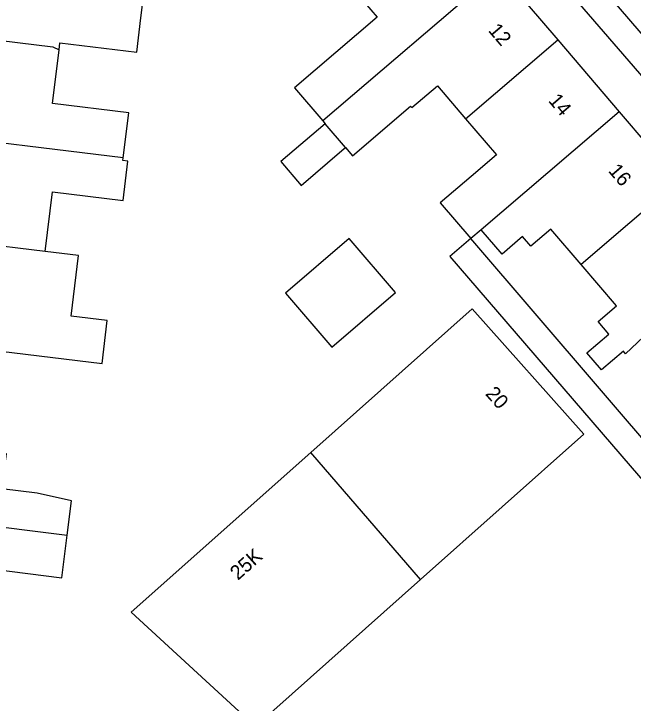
# Model space of a CAD drawing. Extents: x 160356 to 161355, y 381727 to 382845.
# Drawn here: x 160920.14 to 160962.96, y 382540.1 to 382587.78 of the extents above; entities that cross this region are included whole.
import ezdxf

# ---------------------------------------------------------------- set-up
doc = ezdxf.new("R2010")
doc.units = 0
for name, color, linetype in [('IMGEO_Pand', 7, 'Continuous'), ('IMGEO_Pand_nummerreeks', 7, 'Continuous'), ('IMGEO_Rijbaan_lokaal_open', 7, 'Continuous'), ('IMGEO_Voetpad_open', 7, 'Continuous')]:
    doc.layers.add(name, color=color, linetype=linetype)

msp = doc.modelspace()

# ---------------------------------------------------------------- linework, layer by layer
at = {"layer": 'IMGEO_Pand'}
for points in [[(160923.27, 382585.288), (160923.33, 382585.782), (160928.642, 382585.134), (160928.93, 382587.5), (160929.313, 382590.643), (160923.941, 382591.353)], [(160953.65, 382590.773), (160941.495, 382580.383)], [(160953.65, 382590.773), (160957.743, 382585.985)], [(160943.066, 382590.099), (160945.252, 382587.546), (160939.545, 382582.66), (160941.495, 382580.383)], [(160914.181, 382586.554), (160922.837, 382585.499), (160923.27, 382585.288)], [(160951.36, 382580.528), (160957.743, 382585.985)], [(160957.743, 382585.985), (160961.999, 382581.006)], [(160927.709, 382577.82), (160928.089, 382580.944), (160922.819, 382581.587), (160923.27, 382585.288)], [(160943.075, 382578.538), (160943.563, 382577.968), (160947.572, 382581.4), (160947.665, 382581.292), (160949.42, 382582.794), (160951.36, 382580.528)], [(160961.999, 382581.006), (160953.87, 382574.057), (160952.454, 382572.845)], [(160961.999, 382581.006), (160966.103, 382576.206)], [(160941.495, 382580.383), (160941.668, 382580.181)], [(160951.36, 382580.528), (160953.5, 382578.028), (160951.752, 382576.531), (160949.625, 382574.71), (160951.744, 382572.236)], [(160941.668, 382580.181), (160938.603, 382577.56), (160940.008, 382575.916), (160942.819, 382578.319), (160943.075, 382578.538)], [(160943.075, 382578.538), (160941.668, 382580.181)], [(160927.709, 382577.82), (160913.331, 382579.572)], [(160922.303, 382571.339), (160922.808, 382575.477), (160927.693, 382574.881), (160928.025, 382577.602), (160927.687, 382577.643), (160927.709, 382577.82)], [(160966.103, 382576.206), (160959.362, 382570.443)], [(160952.454, 382572.845), (160951.744, 382572.236)], [(160959.362, 382570.443), (160957.268, 382572.889), (160955.884, 382571.704), (160955.313, 382572.372), (160953.896, 382571.159), (160952.454, 382572.845)], [(160922.303, 382571.339), (160912.473, 382572.537)], [(160938.92, 382568.467), (160942.12, 382564.731), (160946.518, 382568.498), (160943.319, 382572.234), (160938.92, 382568.467)], [(160911.6, 382565.372), (160916.564, 382564.767), (160926.241, 382563.588), (160926.605, 382566.575), (160924.097, 382566.881), (160924.606, 382571.058), (160922.303, 382571.339)], [(160963.679, 382565.449), (160962.426, 382564.274), (160962.284, 382564.442), (160960.763, 382563.153), (160959.762, 382564.335), (160961.282, 382565.624), (160960.543, 382566.496), (160961.812, 382567.582), (160959.362, 382570.443)], [(160948.259, 382548.661), (160959.545, 382558.704), (160951.834, 382567.369), (160940.68, 382557.444)], [(160923.833, 382551.726), (160924.131, 382554.089), (160921.749, 382554.622), (160919.32, 382554.928), (160919.624, 382557.345), (160915.617, 382557.847), (160910.655, 382558.469)], [(160940.68, 382557.444), (160928.264, 382546.396), (160936.84, 382538.5)], [(160948.259, 382548.661), (160940.68, 382557.444)], [(160910.027, 382553.458), (160923.833, 382551.726)], [(160918.394, 382546.624), (160918.741, 382549.379), (160923.463, 382548.784), (160923.833, 382551.726)], [(160936.84, 382538.5), (160948.259, 382548.661)]]:
    msp.add_lwpolyline(points, dxfattribs=at)
at = {"layer": 'IMGEO_Rijbaan_lokaal_open'}
msp.add_lwpolyline([(160947.852, 382604.361), (160961.919, 382588.266), (160977.447, 382570.217)], dxfattribs=at)
at = {"layer": 'IMGEO_Voetpad_open'}
for points in [[(160974.371, 382571.002), (160948.195, 382601.298)], [(160951.744, 382572.236), (160950.29, 382570.99), (160966.053, 382552.69), (160967.351, 382553.882)], [(160975.075, 382565.843), (160965.086, 382556.671), (160951.744, 382572.236)]]:
    msp.add_lwpolyline(points, dxfattribs=at)

# ---------------------------------------------------------------- texts
at = {"layer": 'IMGEO_Pand_nummerreeks'}
for s, rotation, p in [('12', 310.5251, (160952.893, 382586.61)), ('14', 310.5251, (160957.045, 382581.754)), ('16', 310.5251, (160961.194, 382576.899)), ('20', 311.6659, (160952.692, 382561.471)), ('25K', 41.6632, (160935.637, 382548.566))]:
    msp.add_text(s, height=1, rotation=rotation, dxfattribs=at).set_placement(p)

doc.saveas('drawing.dxf')
